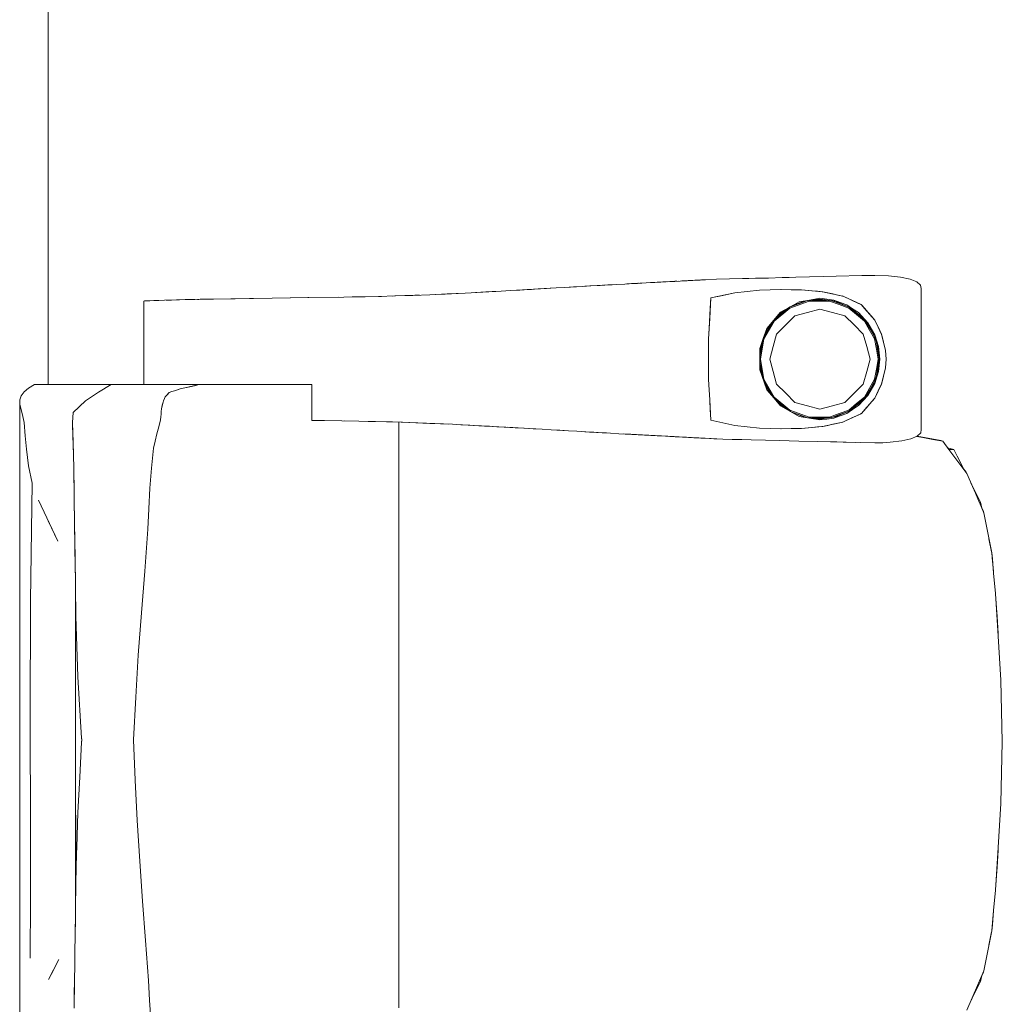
# Model space of a CAD drawing. Header units: millimetres. Extents: x -261 to 187, y -214 to 106.
# Tile 811 of 1056: x -203.547 to -202.776, y 15.152 to 15.925. Entities that reach past the tile are written whole.
import ezdxf

# ---------------------------------------------------------------- set-up
doc = ezdxf.new("R2010")
doc.units = ezdxf.units.MM
doc.header["$LTSCALE"] = 0.005
doc.header["$MEASUREMENT"] = 0
doc.layers.add('IFC-Elemento de mobília-Contorno', color=9, linetype='Continuous', lineweight=5)
doc.layers.add('IFC-Laje-Contorno', color=9, linetype='Continuous', lineweight=5)

msp = doc.modelspace()

# ---------------------------------------------------------------- linework, layer by layer
at = {"layer": 'IFC-Elemento de mobília-Contorno', "lineweight": 5}
for p, q in [((-203.04236, 15.71936), (-203.02865, 15.72008)), ((-203.04236, 15.71936), (-203.03962, 15.7195)), ((-203.03825, 15.71957), (-203.02865, 15.72008)), ((-203.03825, 15.71957), (-203.03414, 15.71979)), ((-203.03825, 15.71957), (-203.03542, 15.71972)), ((-203.03825, 15.71957), (-203.03688, 15.71965)), ((-203.03688, 15.71965), (-203.03541, 15.71972)), ((-203.03649, 15.71967), (-203.03378, 15.71981)), ((-203.03505, 15.71974), (-203.03378, 15.71981)), ((-203.03492, 15.71975), (-203.03414, 15.71979)), ((-203.03431, 15.71978), (-203.03276, 15.71986)), ((-203.03414, 15.71979), (-203.02865, 15.72008)), ((-203.03378, 15.71981), (-203.03144, 15.71993)), ((-203.03378, 15.71981), (-203.03171, 15.71992)), ((-203.03276, 15.71986), (-203.03002, 15.72001)), ((-203.03275, 15.71987), (-203.03146, 15.71993)), ((-203.03171, 15.71992), (-203.03135, 15.71994)), ((-203.02865, 15.72008), (-203.02728, 15.72015)), ((-203.02728, 15.72015), (-203.02591, 15.72023)), ((-203.02591, 15.72023), (-203.02385, 15.72034)), ((-203.02385, 15.72034), (-203.02317, 15.72037)), ((-203.02317, 15.72037), (-203.02227, 15.72042)), ((-203.02227, 15.72042), (-203.02047, 15.72051)), ((-203.02137, 15.72046), (-203.01327, 15.72088)), ((-203.02137, 15.72046), (-203.01462, 15.72081)), ((-203.02137, 15.72046), (-203.01687, 15.7207)), ((-203.02137, 15.72046), (-203.01957, 15.72056)), ((-203.02047, 15.72051), (-203.01945, 15.72056)), ((-203.01967, 15.72055), (-203.01867, 15.7206)), ((-203.01957, 15.72056), (-203.01777, 15.72065)), ((-203.01867, 15.7206), (-203.01687, 15.7207)), ((-203.01687, 15.7207), (-203.01462, 15.72081)), ((-203.01687, 15.7207), (-203.01507, 15.72079)), ((-203.01687, 15.7207), (-203.01642, 15.72072)), ((-203.01642, 15.72072), (-203.01462, 15.72081)), ((-203.01507, 15.72079), (-203.01327, 15.72088)), ((-203.01462, 15.72081), (-203.01417, 15.72083)), ((-203.01327, 15.72088), (-203.01192, 15.72095)), ((-203.01327, 15.72088), (-203.01237, 15.72093)), ((-203.01327, 15.72088), (-203.01282, 15.7209)), ((-203.01192, 15.72095), (-203.01132, 15.72098)), ((-203.01166, 15.72096), (-203.01012, 15.72104)), ((-203.01166, 15.72096), (-203.01147, 15.72097)), ((-203.01012, 15.72104), (-203.00922, 15.72109)), ((-203.01012, 15.72104), (-203.0095, 15.72107)), ((-203.00967, 15.72106), (-203.00922, 15.72109)), ((-203.00922, 15.72109), (-203.00877, 15.72111)), ((-203.00877, 15.72111), (-203.00015, 15.72156)), ((-203.00015, 15.72156), (-202.98992, 15.72178)), ((-202.98992, 15.72178), (-202.97969, 15.72201)), ((-202.97969, 15.72201), (-202.97458, 15.72212)), ((-202.97458, 15.72212), (-202.96947, 15.72223)), ((-202.96947, 15.72223), (-202.95924, 15.72246)), ((-202.96947, 15.72223), (-202.96435, 15.72235)), ((-202.96435, 15.72235), (-202.95924, 15.72246)), ((-202.95924, 15.72246), (-202.94851, 15.72276)), ((-202.94851, 15.72276), (-202.94314, 15.72291)), ((-202.94314, 15.72291), (-202.93778, 15.72306)), ((-202.93778, 15.72306), (-202.92705, 15.72335)), ((-202.92705, 15.72335), (-202.91631, 15.72365)), ((-202.91631, 15.72365), (-202.90619, 15.72388)), ((-202.90619, 15.72388), (-202.88594, 15.72433)), ((-202.88594, 15.72433), (-202.87582, 15.72456)), ((-202.87582, 15.72456), (-202.86501, 15.7242)), ((-202.86501, 15.7242), (-202.85558, 15.72323)), ((-202.85558, 15.72323), (-202.84802, 15.72162)), ((-202.84802, 15.72162), (-202.84269, 15.71945)), ((-202.84269, 15.71945), (-202.83979, 15.71687)), ((-203.18363, 15.71139), (-203.16912, 15.71221)), ((-203.18136, 15.71153), (-203.17336, 15.71197)), ((-203.17638, 15.7118), (-203.16912, 15.71221)), ((-203.17336, 15.71197), (-203.16912, 15.71221)), ((-203.16912, 15.71221), (-203.16185, 15.71262)), ((-203.16185, 15.71262), (-203.15459, 15.71304)), ((-203.16185, 15.71262), (-203.15712, 15.71289)), ((-203.15712, 15.71289), (-203.13352, 15.71426)), ((-203.15712, 15.71289), (-203.14532, 15.71357)), ((-203.15459, 15.71304), (-203.14743, 15.71345)), ((-203.14888, 15.71337), (-203.14532, 15.71357)), ((-203.14743, 15.71345), (-203.12592, 15.7147)), ((-203.14743, 15.71345), (-203.14026, 15.71387)), ((-203.14026, 15.71387), (-203.12592, 15.7147)), ((-203.12592, 15.7147), (-203.10559, 15.71586)), ((-203.11914, 15.71509), (-203.10559, 15.71586)), ((-203.11914, 15.71509), (-203.11237, 15.71548)), ((-203.11237, 15.71548), (-203.10559, 15.71586)), ((-203.10559, 15.71586), (-203.09881, 15.71625)), ((-203.10559, 15.71586), (-203.10364, 15.71598)), ((-203.10364, 15.71598), (-203.09953, 15.71621)), ((-203.09953, 15.71621), (-203.09139, 15.71667)), ((-203.09881, 15.71625), (-203.07885, 15.71737)), ((-203.09881, 15.71625), (-203.08883, 15.71681)), ((-203.09215, 15.71662), (-203.08883, 15.71681)), ((-203.09139, 15.71667), (-203.08424, 15.71706)), ((-203.09139, 15.71667), (-203.08883, 15.71681)), ((-203.09139, 15.71667), (-203.08947, 15.71677)), ((-203.09139, 15.71667), (-203.08952, 15.71677)), ((-203.08883, 15.71681), (-203.07885, 15.71737)), ((-203.08883, 15.71681), (-203.08217, 15.71718)), ((-203.08883, 15.71681), (-203.0855, 15.71699)), ((-203.0855, 15.71699), (-203.08217, 15.71718)), ((-203.07885, 15.71737), (-203.07219, 15.71774)), ((-203.07219, 15.71774), (-203.0688, 15.71792)), ((-203.07065, 15.71782), (-203.06696, 15.71803)), ((-203.06981, 15.71787), (-203.069, 15.71791)), ((-203.06962, 15.71788), (-203.069, 15.71791)), ((-203.0688, 15.71792), (-203.06034, 15.71838)), ((-203.0688, 15.71792), (-203.06542, 15.7181)), ((-203.06696, 15.71803), (-203.06489, 15.71814)), ((-203.06542, 15.7181), (-203.06203, 15.71829)), ((-203.06489, 15.71814), (-203.06281, 15.71825)), ((-203.06281, 15.71825), (-203.06107, 15.71834)), ((-203.06281, 15.71825), (-203.06191, 15.7183)), ((-203.06198, 15.7183), (-203.06162, 15.71832)), ((-203.06034, 15.71838), (-203.05865, 15.71848)), ((-203.05865, 15.71848), (-203.05526, 15.71866)), ((-203.05526, 15.71866), (-203.0468, 15.71912)), ((-203.05526, 15.71866), (-203.04849, 15.71902)), ((-203.05526, 15.71866), (-203.05188, 15.71884)), ((-203.05188, 15.71884), (-203.05018, 15.71894)), ((-203.05018, 15.71894), (-203.0468, 15.71912)), ((-203.04849, 15.71902), (-203.0468, 15.71912)), ((-203.0468, 15.71912), (-203.0451, 15.71921)), ((-203.0451, 15.71921), (-203.04373, 15.71928)), ((-203.04373, 15.71928), (-203.04236, 15.71936)), ((-202.98572, 15.71084), (-202.96642, 15.7129)), ((-202.98572, 15.71084), (-202.97607, 15.71187)), ((-202.97607, 15.71187), (-202.96642, 15.7129)), ((-202.96642, 15.7129), (-202.94932, 15.71345)), ((-202.96642, 15.7129), (-202.95801, 15.71317)), ((-202.95801, 15.71317), (-202.94959, 15.71344)), ((-202.94964, 15.71344), (-202.94153, 15.71331)), ((-202.94959, 15.71344), (-202.94953, 15.71344)), ((-202.94932, 15.71345), (-202.93339, 15.71317)), ((-202.94153, 15.71331), (-202.93347, 15.71317)), ((-202.93347, 15.71317), (-202.92518, 15.71243)), ((-202.93339, 15.71317), (-202.92501, 15.71242)), ((-202.92518, 15.71243), (-202.91689, 15.7117)), ((-202.92501, 15.71242), (-202.92082, 15.71204)), ((-202.92082, 15.71204), (-202.91663, 15.71166)), ((-202.91721, 15.71173), (-202.91684, 15.71168)), ((-202.91689, 15.7117), (-202.90091, 15.70831)), ((-202.83979, 15.71687), (-202.8394, 15.71411)), ((-202.83942, 15.60352), (-202.8394, 15.71411)), ((-203.44997, 15.70439), (-203.44934, 15.70442)), ((-203.44997, 15.70439), (-203.4496, 15.70441)), ((-203.44997, 15.63874), (-203.44997, 15.70439)), ((-203.4496, 15.70441), (-203.44524, 15.70458)), ((-203.44934, 15.70442), (-203.44774, 15.70448)), ((-203.44774, 15.70448), (-203.44524, 15.70458)), ((-203.44524, 15.70458), (-203.44197, 15.70471)), ((-203.44197, 15.70471), (-203.43809, 15.70485)), ((-203.44197, 15.70471), (-203.4389, 15.70482)), ((-203.4389, 15.70482), (-203.43379, 15.70501)), ((-203.4389, 15.70482), (-203.43877, 15.70483)), ((-203.4389, 15.70482), (-203.43886, 15.70482)), ((-203.43809, 15.70485), (-203.43379, 15.70501)), ((-203.43379, 15.70501), (-203.40554, 15.70574)), ((-203.43379, 15.70501), (-203.40993, 15.70566)), ((-203.43227, 15.70505), (-203.4282, 15.70519)), ((-203.4282, 15.70519), (-203.41751, 15.70549)), ((-203.41751, 15.70549), (-203.40993, 15.70566)), ((-203.41082, 15.70563), (-203.40993, 15.70566)), ((-203.40993, 15.70566), (-203.40554, 15.70574)), ((-203.40779, 15.7057), (-203.40682, 15.70572)), ((-203.40682, 15.70572), (-203.40142, 15.70581)), ((-203.40554, 15.70574), (-203.37819, 15.70617)), ((-203.4038, 15.70576), (-203.40142, 15.70581)), ((-203.40142, 15.70581), (-203.39518, 15.7059)), ((-203.38152, 15.70611), (-203.367, 15.70635)), ((-203.37819, 15.70617), (-203.34912, 15.70664)), ((-203.367, 15.70635), (-203.34912, 15.70664)), ((-203.34912, 15.70664), (-203.32019, 15.70707)), ((-203.34912, 15.70664), (-203.32101, 15.70706)), ((-203.32101, 15.70706), (-203.29725, 15.70741)), ((-203.32019, 15.70707), (-203.29276, 15.70747)), ((-203.29287, 15.70747), (-203.27923, 15.70773)), ((-203.28621, 15.7076), (-203.27614, 15.7078)), ((-203.27923, 15.70773), (-203.26571, 15.70799)), ((-203.27614, 15.7078), (-203.26317, 15.70806)), ((-203.26571, 15.70799), (-203.25221, 15.70838)), ((-203.25424, 15.70833), (-203.25274, 15.70837)), ((-203.25274, 15.70837), (-203.24494, 15.70863)), ((-203.25221, 15.70838), (-203.23871, 15.70879)), ((-203.24494, 15.70863), (-203.23714, 15.70889)), ((-203.23871, 15.70879), (-203.22515, 15.70936)), ((-203.23714, 15.70889), (-203.23336, 15.70901)), ((-203.22515, 15.70936), (-203.21158, 15.70993)), ((-203.22117, 15.70952), (-203.21334, 15.7099)), ((-203.21334, 15.7099), (-203.20292, 15.71038)), ((-203.21158, 15.70993), (-203.19761, 15.71066)), ((-203.19761, 15.71066), (-203.18363, 15.71139)), ((-203.18945, 15.71108), (-203.18136, 15.71153)), ((-203.00546, 15.69079), (-203.00453, 15.70678)), ((-203.005, 15.69878), (-203.00453, 15.70678)), ((-203.00453, 15.70678), (-202.98572, 15.71084)), ((-203.00453, 15.70678), (-202.99513, 15.70881)), ((-202.99513, 15.70881), (-202.98572, 15.71084)), ((-202.94242, 15.69888), (-202.92734, 15.70435)), ((-202.94206, 15.69988), (-202.9285, 15.7048)), ((-202.94042, 15.70084), (-202.93022, 15.70461)), ((-202.93525, 15.70379), (-202.92706, 15.70517)), ((-202.93022, 15.70461), (-202.91886, 15.70588)), ((-202.92734, 15.70435), (-202.91131, 15.70435)), ((-202.92706, 15.70517), (-202.91886, 15.70654)), ((-202.92524, 15.70517), (-202.91381, 15.70517)), ((-202.91886, 15.70654), (-202.91343, 15.70586)), ((-202.91886, 15.70588), (-202.90676, 15.70417)), ((-202.91663, 15.71166), (-202.91266, 15.71081)), ((-202.91343, 15.70586), (-202.908, 15.70518)), ((-202.91266, 15.71081), (-202.90869, 15.70996)), ((-202.91131, 15.70435), (-202.90378, 15.70161)), ((-202.90949, 15.70456), (-202.90351, 15.70238)), ((-202.90869, 15.70996), (-202.90472, 15.70911)), ((-202.908, 15.70518), (-202.90287, 15.70327)), ((-202.90676, 15.70417), (-202.89551, 15.69941)), ((-202.90472, 15.70911), (-202.90075, 15.70826)), ((-202.90121, 15.70837), (-202.90075, 15.70826)), ((-202.90091, 15.70831), (-202.89369, 15.70496)), ((-202.90075, 15.70826), (-202.89711, 15.70654)), ((-202.89711, 15.70654), (-202.89347, 15.70484)), ((-202.89369, 15.70496), (-202.88647, 15.70162)), ((-202.89347, 15.70484), (-202.88618, 15.70142)), ((-203.00593, 15.68279), (-203.005, 15.69878)), ((-203.00546, 15.69079), (-203.005, 15.69878)), ((-202.95473, 15.68858), (-202.94242, 15.69888)), ((-202.95367, 15.69054), (-202.94446, 15.69825)), ((-202.95039, 15.69421), (-202.94188, 15.7)), ((-202.94973, 15.69552), (-202.94249, 15.69966)), ((-202.94249, 15.69966), (-202.93525, 15.70379)), ((-202.9287, 15.6955), (-202.91886, 15.69813)), ((-202.91886, 15.69813), (-202.90902, 15.6955)), ((-202.90378, 15.70161), (-202.89624, 15.69888)), ((-202.90351, 15.70238), (-202.89666, 15.6999)), ((-202.90287, 15.70327), (-202.89774, 15.70136)), ((-202.89774, 15.70136), (-202.8932, 15.69834)), ((-202.89624, 15.69888), (-202.89008, 15.69372)), ((-202.89572, 15.6995), (-202.88957, 15.69434)), ((-202.89551, 15.69941), (-202.88587, 15.69192)), ((-202.8932, 15.69834), (-202.88866, 15.6953)), ((-202.88682, 15.70178), (-202.88618, 15.70142)), ((-202.88647, 15.70162), (-202.88381, 15.69857)), ((-202.88618, 15.70142), (-202.88359, 15.69842)), ((-202.88381, 15.69857), (-202.87582, 15.68941)), ((-202.88359, 15.69842), (-202.881, 15.69542)), ((-203.00639, 15.67479), (-203.00546, 15.69079)), ((-203.00593, 15.68279), (-203.00546, 15.69079)), ((-202.9628, 15.67465), (-202.95473, 15.68858)), ((-202.96047, 15.68279), (-202.94973, 15.69552)), ((-202.95801, 15.68569), (-202.95039, 15.69421)), ((-202.94574, 15.68566), (-202.93853, 15.69286)), ((-202.93853, 15.69286), (-202.9287, 15.6955)), ((-202.90902, 15.6955), (-202.89919, 15.69286)), ((-202.89919, 15.69286), (-202.89199, 15.68566)), ((-202.89008, 15.69372), (-202.88392, 15.68856)), ((-202.88957, 15.69434), (-202.88446, 15.69007)), ((-202.88866, 15.6953), (-202.88121, 15.68734)), ((-202.88587, 15.69192), (-202.87847, 15.6822)), ((-202.88392, 15.68856), (-202.87989, 15.6816)), ((-202.881, 15.69542), (-202.87841, 15.69242)), ((-202.87841, 15.69242), (-202.87582, 15.68941)), ((-202.87582, 15.68941), (-202.87451, 15.68672)), ((-202.87582, 15.68941), (-202.87311, 15.68376)), ((-202.87582, 15.68941), (-202.87447, 15.68659)), ((-203.00639, 15.67479), (-203.00593, 15.68279)), ((-202.96333, 15.67495), (-202.96047, 15.68279)), ((-202.96291, 15.6761), (-202.95617, 15.68775)), ((-202.96254, 15.67711), (-202.95798, 15.68574)), ((-202.95294, 15.67846), (-202.94574, 15.68566)), ((-202.89199, 15.68566), (-202.88478, 15.67846)), ((-202.88195, 15.68677), (-202.8792, 15.68201)), ((-202.88121, 15.68734), (-202.87582, 15.67794)), ((-202.87989, 15.6816), (-202.87587, 15.67464)), ((-202.8792, 15.68201), (-202.87642, 15.67722)), ((-202.87847, 15.6822), (-202.87382, 15.6709)), ((-202.87451, 15.68672), (-202.87321, 15.68403)), ((-202.87447, 15.68659), (-202.87311, 15.68376)), ((-202.87321, 15.68403), (-202.87191, 15.68134)), ((-202.87311, 15.68376), (-202.87041, 15.67812)), ((-202.87311, 15.68376), (-202.87176, 15.68094)), ((-202.87191, 15.68134), (-202.8706, 15.67864)), ((-203.00639, 15.65077), (-203.00639, 15.67479)), ((-202.96619, 15.66711), (-202.96333, 15.67495)), ((-202.9661, 15.66072), (-202.96382, 15.67361)), ((-202.9661, 15.6645), (-202.96388, 15.67346)), ((-202.9656, 15.65878), (-202.9628, 15.67465)), ((-202.95557, 15.66862), (-202.95294, 15.67846)), ((-202.88478, 15.67846), (-202.88215, 15.66862)), ((-202.87587, 15.67464), (-202.87446, 15.66671)), ((-202.87582, 15.67794), (-202.87288, 15.66857)), ((-202.87481, 15.67329), (-202.87367, 15.66685)), ((-202.8706, 15.67864), (-202.86743, 15.66567)), ((-202.87041, 15.67812), (-202.86892, 15.67189)), ((-202.96619, 15.66711), (-202.96619, 15.65044)), ((-202.95821, 15.65878), (-202.95557, 15.66862)), ((-202.88215, 15.66862), (-202.87951, 15.65878)), ((-202.87446, 15.66671), (-202.87306, 15.65878)), ((-202.87382, 15.6709), (-202.87224, 15.65878)), ((-202.87367, 15.66685), (-202.87224, 15.65878)), ((-202.87288, 15.66857), (-202.87189, 15.65877)), ((-202.86919, 15.67288), (-202.86892, 15.67189)), ((-202.86902, 15.67216), (-202.86823, 15.66891)), ((-202.86899, 15.67214), (-202.8685, 15.67007)), ((-202.86892, 15.67189), (-202.86743, 15.66567)), ((-202.8685, 15.67007), (-202.86743, 15.66567)), ((-202.86823, 15.66891), (-202.86743, 15.66567)), ((-202.86743, 15.66567), (-202.86686, 15.65877)), ((-203.00639, 15.64277), (-203.00639, 15.65878)), ((-202.9661, 15.65307), (-202.9661, 15.6645)), ((-202.9656, 15.65878), (-202.9628, 15.64292)), ((-202.95821, 15.65878), (-202.95557, 15.64894)), ((-202.88215, 15.64894), (-202.87951, 15.65878)), ((-202.87446, 15.65085), (-202.87306, 15.65878)), ((-202.87382, 15.64667), (-202.87224, 15.65878)), ((-202.8733, 15.65281), (-202.87224, 15.65878)), ((-202.87288, 15.64898), (-202.87189, 15.65877)), ((-202.86743, 15.65189), (-202.86686, 15.65877)), ((-202.96619, 15.65044), (-202.96047, 15.63477)), ((-202.9661, 15.65685), (-202.96382, 15.64395)), ((-202.9661, 15.65307), (-202.96387, 15.64408)), ((-202.87587, 15.64292), (-202.87446, 15.65085)), ((-202.87481, 15.64427), (-202.8733, 15.65281)), ((-202.86892, 15.64567), (-202.86743, 15.65189)), ((-202.8685, 15.6475), (-202.86743, 15.65189)), ((-202.86823, 15.64865), (-202.86743, 15.65189)), ((-203.00639, 15.64277), (-203.00593, 15.63477)), ((-202.9628, 15.64292), (-202.95473, 15.62898)), ((-202.95557, 15.64894), (-202.95294, 15.63911)), ((-202.88478, 15.63911), (-202.88215, 15.64894)), ((-202.87989, 15.63597), (-202.87587, 15.64292)), ((-202.87847, 15.63537), (-202.87382, 15.64667)), ((-202.87582, 15.63963), (-202.87288, 15.64898)), ((-202.8706, 15.63892), (-202.86902, 15.64541)), ((-202.87041, 15.63945), (-202.86892, 15.64567)), ((-202.86919, 15.64469), (-202.86892, 15.64567)), ((-202.86902, 15.64541), (-202.86823, 15.64865)), ((-202.869, 15.64541), (-202.8685, 15.6475)), ((-203.54399, 15.63309), (-203.54059, 15.63596)), ((-203.54059, 15.63596), (-203.53573, 15.63874)), ((-203.53573, 15.63874), (-203.47548, 15.63874)), ((-203.48558, 15.63281), (-203.47548, 15.63874)), ((-203.47548, 15.63874), (-203.40633, 15.63874)), ((-203.46022, 15.63874), (-203.44997, 15.63874)), ((-203.42574, 15.63399), (-203.42136, 15.63541)), ((-203.42574, 15.63399), (-203.42355, 15.6347)), ((-203.42355, 15.6347), (-203.42136, 15.63541)), ((-203.42136, 15.63541), (-203.4176, 15.63624)), ((-203.4176, 15.63624), (-203.40633, 15.63874)), ((-203.4176, 15.63624), (-203.41384, 15.63708)), ((-203.41384, 15.63708), (-203.41008, 15.63791)), ((-203.41008, 15.63791), (-203.40633, 15.63874)), ((-203.40802, 15.63874), (-203.40501, 15.63874)), ((-203.40633, 15.63874), (-203.40435, 15.63874)), ((-203.40501, 15.63874), (-203.40219, 15.63874)), ((-203.40435, 15.63874), (-203.40237, 15.63874)), ((-203.40237, 15.63874), (-203.40042, 15.63874)), ((-203.40042, 15.63874), (-203.39848, 15.63874)), ((-203.39848, 15.63874), (-203.39656, 15.63874)), ((-203.39656, 15.63874), (-203.39466, 15.63874)), ((-203.39466, 15.63874), (-203.39276, 15.63874)), ((-203.39276, 15.63874), (-203.39085, 15.63874)), ((-203.39085, 15.63874), (-203.38893, 15.63874)), ((-203.38893, 15.63874), (-203.38699, 15.63874)), ((-203.38699, 15.63874), (-203.38502, 15.63874)), ((-203.38502, 15.63874), (-203.38301, 15.63874)), ((-203.38301, 15.63874), (-203.38096, 15.63874)), ((-203.38096, 15.63874), (-203.37886, 15.63874)), ((-203.37886, 15.63874), (-203.37672, 15.63874)), ((-203.37672, 15.63874), (-203.37454, 15.63874)), ((-203.37454, 15.63874), (-203.37236, 15.63874)), ((-203.37236, 15.63874), (-203.3702, 15.63874)), ((-203.3702, 15.63874), (-203.36806, 15.63874)), ((-203.36806, 15.63874), (-203.36598, 15.63874)), ((-203.36598, 15.63874), (-203.36397, 15.63874)), ((-203.36397, 15.63874), (-203.36206, 15.63874)), ((-203.36206, 15.63874), (-203.36025, 15.63874)), ((-203.36025, 15.63874), (-203.35854, 15.63874)), ((-203.35854, 15.63874), (-203.3569, 15.63874)), ((-203.3569, 15.63874), (-203.35529, 15.63874)), ((-203.35529, 15.63874), (-203.35368, 15.63874)), ((-203.35368, 15.63874), (-203.35203, 15.63874)), ((-203.35203, 15.63874), (-203.35033, 15.63874)), ((-203.35033, 15.63874), (-203.34852, 15.63874)), ((-203.34852, 15.63874), (-203.34659, 15.63874)), ((-203.34659, 15.63874), (-203.34452, 15.63874)), ((-203.34452, 15.63874), (-203.34235, 15.63874)), ((-203.34235, 15.63874), (-203.34008, 15.63874)), ((-203.34008, 15.63874), (-203.33772, 15.63874)), ((-203.33772, 15.63874), (-203.33529, 15.63874)), ((-203.33529, 15.63874), (-203.33279, 15.63874)), ((-203.33279, 15.63874), (-203.33026, 15.63874)), ((-203.33026, 15.63874), (-203.32769, 15.63874)), ((-203.32769, 15.63874), (-203.32513, 15.63874)), ((-203.32513, 15.63874), (-203.32262, 15.63874)), ((-203.32262, 15.63874), (-203.32018, 15.63874)), ((-203.32018, 15.63874), (-203.31786, 15.63874)), ((-203.31786, 15.62549), (-203.31786, 15.63874)), ((-203.00593, 15.63477), (-203.00546, 15.62678)), ((-202.96292, 15.64147), (-202.95617, 15.62981)), ((-202.96255, 15.64047), (-202.95801, 15.63187)), ((-202.96047, 15.63477), (-202.95509, 15.6284)), ((-202.95294, 15.63911), (-202.94574, 15.63191)), ((-202.89199, 15.63191), (-202.88478, 15.63911)), ((-202.88587, 15.62565), (-202.87847, 15.63537)), ((-202.88392, 15.629), (-202.87989, 15.63597)), ((-202.88194, 15.63081), (-202.8792, 15.63556)), ((-202.88121, 15.63023), (-202.87582, 15.63963)), ((-202.8792, 15.63556), (-202.87643, 15.64034)), ((-202.87321, 15.63354), (-202.87191, 15.63623)), ((-202.87311, 15.6338), (-202.87041, 15.63945)), ((-202.87311, 15.6338), (-202.87176, 15.63663)), ((-202.87191, 15.63623), (-202.8706, 15.63892)), ((-203.54743, 15.47329), (-203.54732, 15.62673)), ((-203.54732, 15.62673), (-203.54618, 15.63005)), ((-203.54732, 15.62673), (-203.54724, 15.62303)), ((-203.54618, 15.63005), (-203.54399, 15.63309)), ((-203.49574, 15.62614), (-203.48558, 15.63281)), ((-203.43443, 15.62597), (-203.43313, 15.62903)), ((-203.43399, 15.62698), (-203.43313, 15.62903)), ((-203.43399, 15.62698), (-203.43356, 15.62801)), ((-203.43313, 15.62903), (-203.43163, 15.6308)), ((-203.43313, 15.62903), (-203.43238, 15.62991)), ((-203.43163, 15.6308), (-203.43013, 15.63257)), ((-203.43163, 15.6308), (-203.43088, 15.63169)), ((-203.43088, 15.63169), (-203.43013, 15.63257)), ((-203.43013, 15.63257), (-203.42794, 15.63328)), ((-203.42794, 15.63328), (-203.42574, 15.63399)), ((-203.00546, 15.62678), (-203.00545, 15.62661)), ((-203.00546, 15.62678), (-203.00482, 15.61573)), ((-203.00546, 15.62678), (-203.005, 15.61878)), ((-202.95801, 15.63187), (-202.95039, 15.62335)), ((-202.95509, 15.6284), (-202.94971, 15.62203)), ((-202.95473, 15.62898), (-202.94242, 15.61869)), ((-202.95367, 15.62702), (-202.94446, 15.61931)), ((-202.94574, 15.63191), (-202.93853, 15.6247)), ((-202.89919, 15.6247), (-202.89199, 15.63191)), ((-202.89008, 15.62385), (-202.88392, 15.629)), ((-202.88957, 15.62322), (-202.88446, 15.62749)), ((-202.88866, 15.62226), (-202.88121, 15.63023)), ((-202.88381, 15.619), (-202.87582, 15.62815)), ((-202.87841, 15.62515), (-202.87582, 15.62815)), ((-202.87582, 15.62815), (-202.87311, 15.6338)), ((-202.87582, 15.62815), (-202.87447, 15.63098)), ((-202.87582, 15.62815), (-202.87451, 15.63084)), ((-202.87451, 15.63084), (-202.87321, 15.63354)), ((-202.87447, 15.63098), (-202.87311, 15.6338)), ((-203.54724, 15.62303), (-203.54604, 15.61817)), ((-203.50534, 15.61689), (-203.49574, 15.62614)), ((-203.50534, 15.61689), (-203.50054, 15.62151)), ((-203.50054, 15.62151), (-203.49574, 15.62614)), ((-203.43618, 15.61753), (-203.43596, 15.61963)), ((-203.43596, 15.61963), (-203.43569, 15.62096)), ((-203.43569, 15.62096), (-203.43486, 15.62494)), ((-203.43569, 15.62096), (-203.43514, 15.62361)), ((-203.43569, 15.62096), (-203.43541, 15.62229)), ((-203.43541, 15.62229), (-203.43514, 15.62361)), ((-203.43486, 15.62494), (-203.43443, 15.62597)), ((-203.31786, 15.61069), (-203.31786, 15.62549)), ((-202.95039, 15.62335), (-202.94189, 15.61757)), ((-202.94971, 15.62203), (-202.93525, 15.61378)), ((-202.93853, 15.6247), (-202.9287, 15.62207)), ((-202.9287, 15.62207), (-202.91886, 15.61944)), ((-202.91886, 15.61944), (-202.90902, 15.62207)), ((-202.90902, 15.62207), (-202.89919, 15.6247)), ((-202.89774, 15.6162), (-202.8932, 15.61923)), ((-202.89624, 15.61869), (-202.89008, 15.62385)), ((-202.89573, 15.61806), (-202.88957, 15.62322)), ((-202.89551, 15.61815), (-202.88587, 15.62565)), ((-202.8932, 15.61923), (-202.88866, 15.62226)), ((-202.88618, 15.61615), (-202.881, 15.62215)), ((-202.88618, 15.61615), (-202.88359, 15.61915)), ((-202.88359, 15.61915), (-202.881, 15.62215)), ((-202.881, 15.62215), (-202.87841, 15.62515)), ((-203.54604, 15.61817), (-203.54497, 15.6136)), ((-203.54497, 15.6136), (-203.5439, 15.60902)), ((-203.50591, 15.60906), (-203.50563, 15.61298)), ((-203.50591, 15.60891), (-203.50563, 15.6129)), ((-203.50563, 15.61298), (-203.50534, 15.61689)), ((-203.50563, 15.6129), (-203.50534, 15.61689)), ((-203.43823, 15.60563), (-203.43684, 15.61122)), ((-203.43684, 15.61122), (-203.43662, 15.61333)), ((-203.43662, 15.61333), (-203.4364, 15.61543)), ((-203.4364, 15.61543), (-203.43618, 15.61753)), ((-203.005, 15.61878), (-203.00482, 15.61573)), ((-203.00482, 15.61573), (-203.00482, 15.61572)), ((-203.00482, 15.61573), (-203.00453, 15.61079)), ((-203.00482, 15.61572), (-203.00453, 15.61079)), ((-202.94242, 15.61869), (-202.92734, 15.61321)), ((-202.94214, 15.61771), (-202.9285, 15.61276)), ((-202.94042, 15.61673), (-202.93022, 15.61295)), ((-202.93525, 15.61378), (-202.92703, 15.6124)), ((-202.93022, 15.61295), (-202.91886, 15.61168)), ((-202.92734, 15.61321), (-202.91131, 15.61322)), ((-202.92706, 15.6124), (-202.91886, 15.61102)), ((-202.92524, 15.6124), (-202.91379, 15.6124)), ((-202.91886, 15.61168), (-202.90676, 15.61339)), ((-202.91886, 15.61102), (-202.91343, 15.6117)), ((-202.91343, 15.6117), (-202.908, 15.61239)), ((-202.91131, 15.61322), (-202.90378, 15.61595)), ((-202.90951, 15.613), (-202.90351, 15.61518)), ((-202.908, 15.61239), (-202.90287, 15.61429)), ((-202.90676, 15.61339), (-202.89551, 15.61815)), ((-202.90378, 15.61595), (-202.89624, 15.61869)), ((-202.90351, 15.61518), (-202.89658, 15.6177)), ((-202.90287, 15.61429), (-202.89774, 15.6162)), ((-202.90091, 15.60926), (-202.89369, 15.6126)), ((-202.89711, 15.61102), (-202.89347, 15.61273)), ((-202.89369, 15.6126), (-202.88647, 15.61594)), ((-202.89347, 15.61273), (-202.88618, 15.61615)), ((-202.88682, 15.61578), (-202.88641, 15.61602)), ((-202.88647, 15.61594), (-202.88637, 15.61606)), ((-203.5439, 15.60902), (-203.54303, 15.59855)), ((-203.50591, 15.60891), (-203.50556, 15.59686)), ((-203.50591, 15.60891), (-203.50568, 15.60087)), ((-203.43962, 15.60004), (-203.43823, 15.60563)), ((-203.31786, 15.61069), (-203.31567, 15.61069)), ((-203.31786, 15.61064), (-203.30807, 15.6105)), ((-203.31567, 15.61069), (-203.31367, 15.61069)), ((-203.30807, 15.6105), (-203.29448, 15.6103)), ((-203.29448, 15.6103), (-203.28116, 15.61005)), ((-203.29266, 15.61024), (-203.28116, 15.61005)), ((-203.28116, 15.61005), (-203.26783, 15.6098)), ((-203.27367, 15.60991), (-203.25943, 15.60953)), ((-203.26783, 15.6098), (-203.25456, 15.60942)), ((-203.25943, 15.60953), (-203.24684, 15.6092)), ((-203.25456, 15.60942), (-203.24128, 15.60903)), ((-203.24956, 15.60927), (-203.24955, 15.57643)), ((-203.2418, 15.60905), (-203.22538, 15.60835)), ((-203.24128, 15.60903), (-203.22788, 15.60848)), ((-203.22788, 15.60848), (-203.21447, 15.60792)), ((-203.22538, 15.60835), (-203.21682, 15.60799)), ((-203.21682, 15.60799), (-203.21032, 15.60771)), ((-203.21447, 15.60792), (-203.20758, 15.60757)), ((-203.20758, 15.60757), (-203.20069, 15.60721)), ((-203.20086, 15.60722), (-203.19961, 15.60716)), ((-203.20069, 15.60721), (-203.1938, 15.60686)), ((-203.19961, 15.60716), (-203.19094, 15.60669)), ((-203.1938, 15.60686), (-203.18691, 15.60651)), ((-203.19094, 15.60669), (-203.18228, 15.60623)), ((-203.19094, 15.60669), (-203.17832, 15.60602)), ((-203.18691, 15.60651), (-203.17977, 15.6061)), ((-203.18228, 15.60623), (-203.17883, 15.60605)), ((-203.17977, 15.6061), (-203.15836, 15.6049)), ((-203.17977, 15.6061), (-203.17263, 15.6057)), ((-203.17263, 15.6057), (-203.16549, 15.6053)), ((-203.16549, 15.6053), (-203.15836, 15.6049)), ((-203.16424, 15.60522), (-203.15596, 15.60475)), ((-203.15836, 15.6049), (-203.15124, 15.60448)), ((-203.15596, 15.60475), (-203.14712, 15.60424)), ((-203.15124, 15.60448), (-203.14412, 15.60407)), ((-203.14712, 15.60424), (-203.142, 15.60394)), ((-203.14412, 15.60407), (-203.13701, 15.60365)), ((-203.13701, 15.60365), (-203.12989, 15.60324)), ((-203.00453, 15.61079), (-202.98577, 15.60673)), ((-203.00453, 15.61079), (-202.99515, 15.60876)), ((-202.99515, 15.60876), (-202.98577, 15.60673)), ((-202.98577, 15.60673), (-202.96642, 15.60467)), ((-202.98577, 15.60673), (-202.97609, 15.6057)), ((-202.97609, 15.6057), (-202.96642, 15.60467)), ((-202.96642, 15.60467), (-202.94932, 15.60412)), ((-202.96642, 15.60467), (-202.94952, 15.60412)), ((-202.94964, 15.60412), (-202.94153, 15.60426)), ((-202.94959, 15.60412), (-202.94953, 15.60412)), ((-202.94932, 15.60412), (-202.93339, 15.60439)), ((-202.94153, 15.60426), (-202.93347, 15.60439)), ((-202.93347, 15.60439), (-202.92518, 15.60513)), ((-202.93339, 15.60439), (-202.92501, 15.60515)), ((-202.92518, 15.60513), (-202.91689, 15.60587)), ((-202.92501, 15.60515), (-202.92082, 15.60553)), ((-202.92082, 15.60553), (-202.91663, 15.60591)), ((-202.91745, 15.60582), (-202.91663, 15.60591)), ((-202.91689, 15.60587), (-202.90091, 15.60926)), ((-202.91663, 15.60591), (-202.91266, 15.60676)), ((-202.91266, 15.60676), (-202.90866, 15.60761)), ((-202.90869, 15.60761), (-202.90472, 15.60846)), ((-202.90472, 15.60846), (-202.90075, 15.60931)), ((-202.90121, 15.6092), (-202.90075, 15.60931)), ((-202.90075, 15.60931), (-202.89711, 15.61102)), ((-202.83971, 15.60083), (-202.83942, 15.60352)), ((-203.54303, 15.59855), (-203.54215, 15.58808)), ((-203.50568, 15.60127), (-203.50546, 15.59347)), ((-203.50559, 15.59788), (-203.50556, 15.59686)), ((-203.50556, 15.59686), (-203.50544, 15.59284)), ((-203.44101, 15.59445), (-203.43962, 15.60004)), ((-203.12989, 15.60324), (-203.11644, 15.60247)), ((-203.12989, 15.60324), (-203.12317, 15.60286)), ((-203.12317, 15.60286), (-203.11644, 15.60247)), ((-203.11644, 15.60247), (-203.10972, 15.60208)), ((-203.10972, 15.60208), (-203.103, 15.6017)), ((-203.1036, 15.60173), (-203.10284, 15.60169)), ((-203.103, 15.6017), (-203.09973, 15.60152)), ((-203.10284, 15.60169), (-203.09867, 15.60146)), ((-203.10284, 15.60169), (-203.09759, 15.60139)), ((-203.09973, 15.60152), (-203.09645, 15.60133)), ((-203.09973, 15.60152), (-203.09843, 15.60144)), ((-203.09973, 15.60152), (-203.08334, 15.6006)), ((-203.09973, 15.60152), (-203.09317, 15.60115)), ((-203.09645, 15.60133), (-203.09317, 15.60115)), ((-203.09317, 15.60115), (-203.0899, 15.60096)), ((-203.0899, 15.60096), (-203.08662, 15.60078)), ((-203.08334, 15.6006), (-203.07679, 15.60023)), ((-203.07679, 15.60023), (-203.05666, 15.59913)), ((-203.07344, 15.60005), (-203.07008, 15.59986)), ((-203.07344, 15.60005), (-203.05666, 15.59913)), ((-203.07008, 15.59986), (-203.06337, 15.5995)), ((-203.07008, 15.59986), (-203.06751, 15.59972)), ((-203.07008, 15.59986), (-203.06673, 15.59968)), ((-203.06751, 15.59972), (-203.06527, 15.5996)), ((-203.06673, 15.59968), (-203.06337, 15.5995)), ((-203.06527, 15.5996), (-203.06304, 15.59948)), ((-203.06337, 15.5995), (-203.0608, 15.59936)), ((-203.06337, 15.5995), (-203.05666, 15.59913)), ((-203.06304, 15.59948), (-203.06067, 15.59935)), ((-203.0608, 15.59936), (-203.0605, 15.59934)), ((-203.0608, 15.59936), (-203.06027, 15.59933)), ((-203.06002, 15.59931), (-203.05666, 15.59913)), ((-203.06002, 15.59931), (-203.05834, 15.59922)), ((-203.05834, 15.59922), (-203.05666, 15.59913)), ((-203.05666, 15.59913), (-203.05331, 15.59895)), ((-203.05331, 15.59895), (-203.05163, 15.59885)), ((-203.05163, 15.59885), (-203.04995, 15.59877)), ((-203.04995, 15.59877), (-203.0483, 15.59868)), ((-203.0483, 15.59868), (-203.045, 15.5985)), ((-203.0483, 15.59868), (-203.04666, 15.59859)), ((-203.04666, 15.59859), (-203.04336, 15.59841)), ((-203.045, 15.5985), (-203.04336, 15.59841)), ((-203.045, 15.5985), (-203.04006, 15.59824)), ((-203.04006, 15.59824), (-203.02686, 15.59754)), ((-203.04006, 15.59824), (-203.03835, 15.59815)), ((-203.03841, 15.59815), (-203.03676, 15.59807)), ((-203.03676, 15.59807), (-203.03511, 15.59798)), ((-203.03676, 15.59807), (-203.03346, 15.59789)), ((-203.03662, 15.59806), (-203.0362, 15.59803)), ((-203.0362, 15.59803), (-203.03475, 15.59795)), ((-203.03511, 15.59798), (-203.03346, 15.59789)), ((-203.03346, 15.59789), (-203.03181, 15.5978)), ((-203.03346, 15.59789), (-203.02934, 15.59767)), ((-203.03346, 15.59789), (-203.02686, 15.59754)), ((-203.03256, 15.59784), (-203.03172, 15.59779)), ((-203.03172, 15.59779), (-203.031, 15.59776)), ((-203.03172, 15.59779), (-203.0302, 15.59771)), ((-203.02934, 15.59767), (-203.02686, 15.59754)), ((-203.02686, 15.59754), (-203.02604, 15.59749)), ((-203.02604, 15.59749), (-203.02521, 15.59746)), ((-203.02521, 15.59746), (-203.02439, 15.59741)), ((-203.02439, 15.59741), (-203.02356, 15.59737)), ((-203.02356, 15.59737), (-203.02218, 15.59729)), ((-203.02218, 15.59729), (-203.0201, 15.59719)), ((-203.0201, 15.59719), (-203.01524, 15.59694)), ((-203.0194, 15.59715), (-203.01732, 15.59704)), ((-203.0194, 15.59715), (-203.01801, 15.59708)), ((-203.01873, 15.59712), (-203.01732, 15.59704)), ((-203.01871, 15.59712), (-203.01524, 15.59694)), ((-203.01801, 15.59708), (-203.01732, 15.59704)), ((-203.01732, 15.59704), (-203.01593, 15.59698)), ((-203.01732, 15.59704), (-203.01663, 15.59701)), ((-203.01732, 15.59704), (-203.01524, 15.59694)), ((-203.01524, 15.59694), (-203.01455, 15.5969)), ((-203.01455, 15.5969), (-203.01385, 15.59687)), ((-203.01385, 15.59687), (-203.01247, 15.5968)), ((-203.01247, 15.5968), (-203.00938, 15.59664)), ((-203.00938, 15.59664), (-203.0023, 15.59628)), ((-203.00913, 15.59663), (-202.99521, 15.59591)), ((-203.0023, 15.59628), (-202.99521, 15.59591)), ((-202.99521, 15.59591), (-202.98774, 15.59573)), ((-202.98774, 15.59573), (-202.98028, 15.59555)), ((-202.85459, 15.5945), (-202.84742, 15.59613)), ((-202.84742, 15.59613), (-202.84241, 15.59829)), ((-202.84276, 15.59814), (-202.83805, 15.59724)), ((-202.84262, 15.5982), (-202.83959, 15.59766)), ((-202.84252, 15.59818), (-202.83971, 15.60083)), ((-202.83959, 15.59766), (-202.83175, 15.59626)), ((-202.83959, 15.59766), (-202.82392, 15.59487)), ((-202.83805, 15.59724), (-202.8302, 15.59574)), ((-202.83175, 15.59626), (-202.82392, 15.59487)), ((-202.8302, 15.59574), (-202.82235, 15.59424)), ((-203.54215, 15.58808), (-203.54046, 15.575)), ((-203.50546, 15.59347), (-203.50521, 15.58328)), ((-203.50544, 15.59284), (-203.50519, 15.58204)), ((-203.44378, 15.57312), (-203.4424, 15.58886)), ((-203.4424, 15.58886), (-203.44101, 15.59445)), ((-202.98028, 15.59555), (-202.97282, 15.59537)), ((-202.97282, 15.59537), (-202.95043, 15.59483)), ((-202.95043, 15.59483), (-202.94296, 15.59465)), ((-202.94296, 15.59465), (-202.9355, 15.59447)), ((-202.9355, 15.59447), (-202.92058, 15.5941)), ((-202.92058, 15.5941), (-202.89074, 15.59338)), ((-202.92058, 15.5941), (-202.90566, 15.59374)), ((-202.92058, 15.5941), (-202.87582, 15.59301)), ((-202.90566, 15.59374), (-202.89074, 15.59338)), ((-202.87582, 15.59301), (-202.8695, 15.59314)), ((-202.8695, 15.59314), (-202.86359, 15.59346)), ((-202.86359, 15.59346), (-202.85459, 15.5945)), ((-202.82392, 15.59487), (-202.82362, 15.59448)), ((-202.82392, 15.59487), (-202.82361, 15.59448)), ((-202.82392, 15.59487), (-202.82361, 15.59448)), ((-202.82392, 15.59487), (-202.82361, 15.59448)), ((-202.82235, 15.59424), (-202.81761, 15.5879)), ((-202.81858, 15.5892), (-202.8138, 15.58785)), ((-203.50521, 15.58328), (-203.50497, 15.57309)), ((-202.81761, 15.5879), (-202.8138, 15.58785)), ((-202.81761, 15.5879), (-202.81288, 15.58157)), ((-202.8138, 15.58785), (-202.81117, 15.58267)), ((-202.81288, 15.58157), (-202.80814, 15.57523)), ((-202.81117, 15.58267), (-202.80853, 15.57749)), ((-203.54046, 15.575), (-203.53768, 15.56135)), ((-203.50497, 15.57309), (-203.5046, 15.54996)), ((-203.44516, 15.55737), (-203.44378, 15.57312)), ((-203.24955, 15.5403), (-203.24955, 15.57643)), ((-202.80853, 15.57749), (-202.8059, 15.5723)), ((-202.80853, 15.57749), (-202.80578, 15.57207)), ((-202.80814, 15.57523), (-202.8034, 15.56889)), ((-202.80605, 15.5726), (-202.804, 15.57005)), ((-202.80605, 15.5726), (-202.804, 15.57005)), ((-202.80605, 15.5726), (-202.804, 15.57005)), ((-203.50495, 15.57184), (-203.50493, 15.57124)), ((-203.50493, 15.57124), (-203.5047, 15.55633)), ((-202.8059, 15.5723), (-202.80578, 15.57207)), ((-202.804, 15.57005), (-202.80362, 15.56918)), ((-202.804, 15.57005), (-202.80362, 15.56918)), ((-202.804, 15.57005), (-202.80362, 15.56918)), ((-202.8034, 15.56889), (-202.79678, 15.5535)), ((-203.53883, 15.46884), (-203.53768, 15.56135)), ((-203.44591, 15.54133), (-203.44516, 15.55737)), ((-202.80026, 15.56159), (-202.79799, 15.55675)), ((-202.80009, 15.56119), (-202.79799, 15.55675)), ((-202.80009, 15.56119), (-202.79678, 15.5535)), ((-203.5046, 15.54996), (-203.50431, 15.52911)), ((-202.79799, 15.55675), (-202.79535, 15.55157)), ((-202.79678, 15.5535), (-202.79016, 15.53811)), ((-202.79678, 15.5535), (-202.79347, 15.54581)), ((-202.79535, 15.55157), (-202.79271, 15.54639)), ((-203.53271, 15.54806), (-203.51739, 15.51576)), ((-203.50458, 15.54906), (-203.50458, 15.54874)), ((-203.50458, 15.54874), (-203.50433, 15.53076)), ((-202.79271, 15.54639), (-202.79175, 15.5418)), ((-202.79189, 15.54248), (-202.79046, 15.53923)), ((-203.44666, 15.5253), (-203.44591, 15.54133)), ((-203.24955, 15.50449), (-203.24955, 15.5403)), ((-202.79046, 15.53923), (-202.7903, 15.53845)), ((-202.79016, 15.53811), (-202.78394, 15.50674)), ((-202.79016, 15.53811), (-202.78705, 15.52242)), ((-202.79016, 15.53811), (-202.78861, 15.53027)), ((-203.52505, 15.53191), (-203.51739, 15.51576)), ((-203.50431, 15.52911), (-203.50416, 15.51776)), ((-203.50431, 15.52886), (-203.50428, 15.52675)), ((-203.50428, 15.52675), (-203.50398, 15.50361)), ((-202.78861, 15.53027), (-202.78705, 15.52242)), ((-203.44923, 15.4923), (-203.44666, 15.5253)), ((-202.78705, 15.52242), (-202.7855, 15.51458)), ((-203.50416, 15.51776), (-203.50401, 15.50642)), ((-202.78615, 15.51787), (-202.78563, 15.51531)), ((-202.78613, 15.51779), (-202.78402, 15.50733)), ((-202.78611, 15.51768), (-202.78563, 15.51531)), ((-202.78611, 15.51765), (-202.78402, 15.50733)), ((-202.78563, 15.51531), (-202.78402, 15.50733)), ((-202.7855, 15.51458), (-202.78394, 15.50674)), ((-203.50401, 15.50642), (-203.50394, 15.50084)), ((-203.50398, 15.50361), (-203.50367, 15.47999)), ((-203.24958, 15.47785), (-203.24955, 15.50449)), ((-202.78402, 15.50733), (-202.78395, 15.50678)), ((-202.78394, 15.50674), (-202.7836, 15.50311)), ((-202.78394, 15.50674), (-202.78334, 15.50188)), ((-202.7836, 15.50311), (-202.78254, 15.49201)), ((-203.50392, 15.49927), (-203.5037, 15.48204)), ((-202.78334, 15.50188), (-202.78242, 15.49067)), ((-203.45186, 15.45949), (-203.44923, 15.4923)), ((-202.78254, 15.49201), (-202.78242, 15.49067)), ((-202.78242, 15.49067), (-202.78089, 15.47461)), ((-203.5037, 15.22093), (-203.5037, 15.48204)), ((-203.50367, 15.47999), (-203.50338, 15.45683)), ((-203.54743, 15.47329), (-203.54742, 15.26335)), ((-203.24958, 15.47785), (-203.24955, 15.448)), ((-202.78089, 15.47461), (-202.77982, 15.45785)), ((-202.78088, 15.47434), (-202.78086, 15.47419)), ((-202.78086, 15.47419), (-202.77993, 15.45969)), ((-203.53913, 15.37646), (-203.53883, 15.46884)), ((-203.50338, 15.45683), (-203.50185, 15.40917)), ((-203.45424, 15.42622), (-203.45186, 15.45949)), ((-202.77997, 15.46014), (-202.77969, 15.45673)), ((-202.77997, 15.46012), (-202.77969, 15.45673)), ((-202.77982, 15.45785), (-202.77876, 15.4411)), ((-202.77969, 15.45673), (-202.77876, 15.4411)), ((-202.77969, 15.45673), (-202.77888, 15.44328)), ((-203.24955, 15.448), (-203.24955, 15.41185)), ((-202.77888, 15.44328), (-202.77884, 15.44252)), ((-202.77876, 15.4411), (-202.77687, 15.40656)), ((-203.45617, 15.39335), (-203.45424, 15.42622)), ((-203.24957, 15.37643), (-203.24955, 15.41185)), ((-203.50185, 15.40917), (-203.49877, 15.36117)), ((-202.77687, 15.40656), (-202.7756, 15.35821)), ((-202.77687, 15.40656), (-202.7756, 15.35822)), ((-203.45797, 15.35987), (-203.45617, 15.39335)), ((-203.53913, 15.37646), (-203.53893, 15.28832)), ((-203.24957, 15.37643), (-203.24955, 15.34435)), ((-203.50025, 15.33039), (-203.49877, 15.35804)), ((-203.49877, 15.36117), (-203.49861, 15.35987)), ((-203.49877, 15.36117), (-203.49869, 15.36051)), ((-203.49877, 15.35804), (-203.49861, 15.35987)), ((-203.49877, 15.35804), (-203.49869, 15.35896)), ((-203.49869, 15.36051), (-203.49861, 15.35987)), ((-203.49869, 15.35896), (-203.49861, 15.35987)), ((-203.45797, 15.35987), (-203.4566, 15.32803)), ((-202.77687, 15.30986), (-202.7756, 15.35821)), ((-203.24955, 15.30688), (-203.24955, 15.34435)), ((-203.50173, 15.30274), (-203.50025, 15.33039)), ((-203.4566, 15.32803), (-203.45517, 15.2965)), ((-202.77876, 15.27532), (-202.77687, 15.30986)), ((-203.50256, 15.27524), (-203.50173, 15.30274)), ((-203.24959, 15.2578), (-203.24955, 15.30688)), ((-203.50338, 15.24773), (-203.50338, 15.30059)), ((-203.45517, 15.2965), (-203.45319, 15.26463)), ((-203.53893, 15.28832), (-203.5389, 15.23505)), ((-203.5027, 15.27044), (-203.50256, 15.27524)), ((-202.77982, 15.25857), (-202.77876, 15.27532)), ((-202.77969, 15.2597), (-202.77876, 15.27532)), ((-202.77969, 15.2597), (-202.77888, 15.27314)), ((-202.77888, 15.27314), (-202.77884, 15.2739)), ((-203.54742, 15.26335), (-203.54734, 15.09573)), ((-203.50338, 15.24773), (-203.5027, 15.27044)), ((-203.45319, 15.26463), (-203.45101, 15.23311)), ((-203.24959, 15.2578), (-203.24956, 15.22579)), ((-202.78089, 15.24181), (-202.77982, 15.25857)), ((-202.78086, 15.24223), (-202.77993, 15.25673)), ((-202.77997, 15.2563), (-202.77969, 15.2597)), ((-202.77997, 15.25631), (-202.77969, 15.2597)), ((-203.50363, 15.22626), (-203.50338, 15.24773)), ((-202.78242, 15.22575), (-202.78089, 15.24181)), ((-202.78088, 15.24208), (-202.78086, 15.24223)), ((-203.53933, 15.18825), (-203.5389, 15.23505)), ((-203.45101, 15.23311), (-203.44859, 15.20222)), ((-203.5039, 15.20421), (-203.50363, 15.22626)), ((-203.24956, 15.19132), (-203.24956, 15.22579)), ((-202.78394, 15.20969), (-202.78242, 15.22575)), ((-202.78334, 15.21454), (-202.78242, 15.22575)), ((-203.50389, 15.20487), (-203.5037, 15.22093)), ((-202.78563, 15.20111), (-202.78402, 15.20909)), ((-202.7855, 15.20184), (-202.78394, 15.20969)), ((-202.78402, 15.20909), (-202.78396, 15.20963)), ((-202.78394, 15.20969), (-202.78334, 15.21454)), ((-203.50402, 15.19461), (-203.50389, 15.20487)), ((-203.50394, 15.20146), (-203.5039, 15.20421)), ((-203.44859, 15.20222), (-203.44634, 15.17071)), ((-202.79016, 15.17831), (-202.7855, 15.20184)), ((-203.50418, 15.1828), (-203.50402, 15.19461)), ((-202.79016, 15.17831), (-202.78705, 15.194)), ((-202.78861, 15.18615), (-202.78705, 15.194)), ((-202.78614, 15.1986), (-202.78563, 15.20111)), ((-203.52473, 15.17155), (-203.51675, 15.18727)), ((-203.52074, 15.17941), (-203.51675, 15.18727)), ((-203.50417, 15.1831), (-203.50408, 15.19045)), ((-203.24956, 15.19132), (-203.24955, 15.14941)), ((-202.79016, 15.17831), (-202.78861, 15.18615)), ((-203.52473, 15.17155), (-203.52074, 15.17941)), ((-203.50433, 15.171), (-203.50418, 15.1828)), ((-203.50422, 15.17924), (-203.50417, 15.1831)), ((-202.8034, 15.14753), (-202.79016, 15.17831)), ((-202.80009, 15.15523), (-202.79016, 15.17831)), ((-202.79678, 15.16292), (-202.79016, 15.17831)), ((-203.50451, 15.16009), (-203.50433, 15.171)), ((-203.44634, 15.17071), (-203.4454, 15.15539)), ((-202.79678, 15.16292), (-202.79347, 15.17061)), ((-202.79347, 15.17061), (-202.79347, 15.17062)), ((-202.79271, 15.17003), (-202.79175, 15.17462)), ((-202.79189, 15.17394), (-202.79046, 15.17719)), ((-202.79046, 15.17719), (-202.7903, 15.17797)), ((-203.50446, 15.16222), (-203.50438, 15.16807)), ((-202.80009, 15.15523), (-202.79678, 15.16292)), ((-202.798, 15.15963), (-202.79535, 15.16485)), ((-202.79799, 15.15967), (-202.79535, 15.16485)), ((-202.79535, 15.16485), (-202.79271, 15.17003)), ((-203.50469, 15.14917), (-203.50451, 15.16009)), ((-203.50457, 15.15684), (-203.50446, 15.16222)), ((-203.4454, 15.15539), (-203.44447, 15.14007)), ((-202.80026, 15.15482), (-202.79799, 15.15967)), ((-202.80008, 15.15524), (-202.798, 15.15963))]:
    msp.add_line(p, q, dxfattribs=at)
at = {"layer": 'IFC-Laje-Contorno', "lineweight": 5}
msp.add_line((-203.52519, 15.63874), (-203.52519, 17.25477), dxfattribs=at)

doc.saveas('drawing.dxf')
